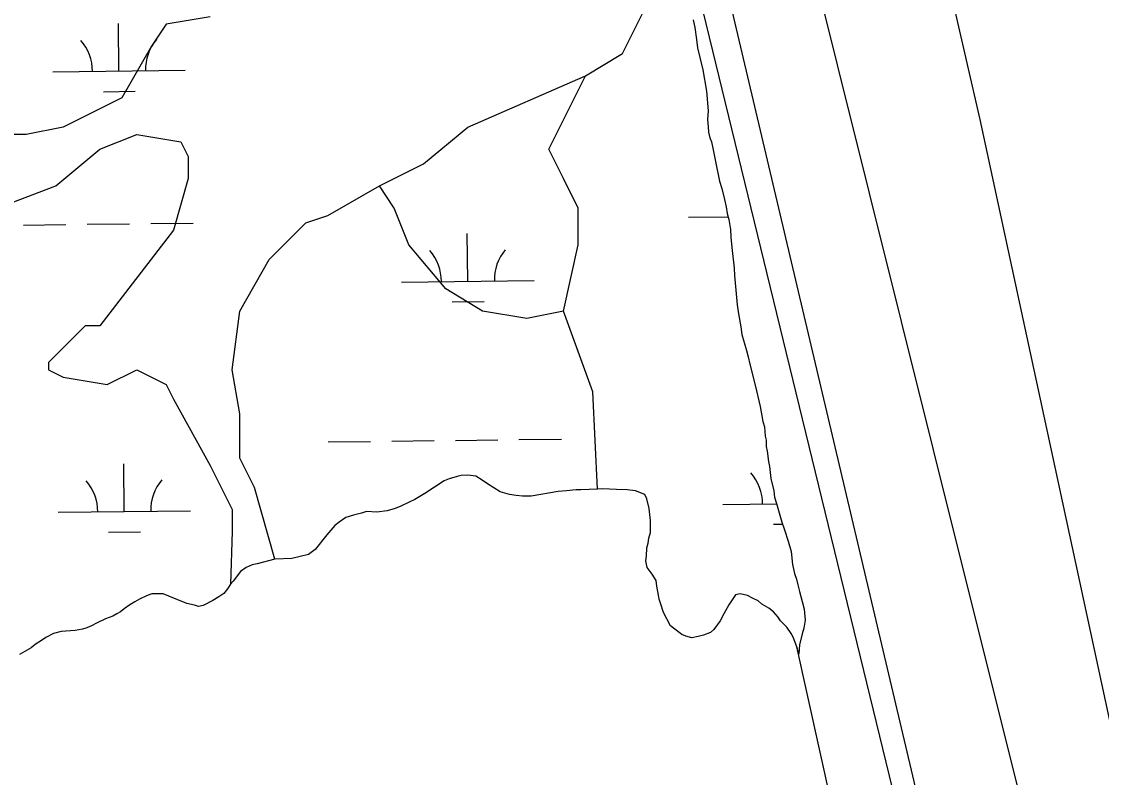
# Model space of a CAD drawing. Extents: x 3694830 to 3732949, y 415201 to 440970.
# Drawn here: x 3699481 to 3700296, y 425850 to 426421 of the extents above; entities that cross this region are included whole.
import ezdxf

# ---------------------------------------------------------------- set-up
doc = ezdxf.new("R2010")
doc.units = 0
for name, color, linetype in [('V-ROAD-CNTR', 7, 'Continuous'), ('V-TOPO-BNDY', 7, 'Continuous'), ('V-TOPO-SHOR', 7, 'Continuous'), ('V-WETL-SWMP', 7, 'Continuous')]:
    doc.layers.add(name, color=color, linetype=linetype)

msp = doc.modelspace()

# ---------------------------------------------------------------- linework, layer by layer
at = {"layer": 'V-ROAD-CNTR'}
msp.add_lwpolyline([(3701224.36, 423449.9), (3701176.76, 423429.92), (3701134.02, 423416.21), (3701104.71, 423412.42), (3701082.14, 423414.75), (3701065.84, 423419.31), (3701051.52, 423425.79), (3701035.3, 423435.04), (3700964.51, 423491.99), (3700817.21, 423613.41), (3700736.51, 423683.4), (3700706.22, 423713.93), (3700678.01, 423752.23), (3700648.95, 423809.27), (3700632.96, 423855.55), (3700608.54, 423956.17), (3700549.52, 424225.44), (3700441.57, 424644.49), (3700300.35, 425241.53), (3700245.21, 425462.77), (3699974.84, 426609.45), (3699752.39, 427522.14), (3699537.91, 428398.82)], dxfattribs=at)
at = {"layer": 'V-TOPO-BNDY'}
msp.add_line((3701404.15, 420644.31), (3699327.41, 429171.76), dxfattribs=at)
at = {"layer": 'V-TOPO-SHOR'}
for p, q in [((3699799.8, 426073.68), (3699785.22, 426064.17)), ((3699803.73, 426075.17), (3699799.8, 426073.68)), ((3699809.61, 426077.02), (3699803.73, 426075.17)), ((3699812.74, 426077.75), (3699809.61, 426077.02)), ((3699817.81, 426078.05), (3699812.74, 426077.75)), ((3699823.65, 426077.17), (3699817.81, 426078.05)), ((3699828.67, 426074.36), (3699823.65, 426077.17)), ((3699832.52, 426071.56), (3699828.67, 426074.36)), ((3699842.17, 426065.55), (3699832.52, 426071.56)), ((3699849.15, 426063.48), (3699842.17, 426065.55)), ((3699885.84, 426065.59), (3699865.51, 426062.04)), ((3699892.09, 426066.27), (3699885.84, 426065.59)), ((3699899.51, 426066.92), (3699892.09, 426066.27)), ((3699903.02, 426066.86), (3699899.51, 426066.92)), ((3699915.51, 426067.43), (3699903.02, 426066.86)), ((3699919.41, 426067.76), (3699915.51, 426067.43)), ((3699929.93, 426067.19), (3699919.41, 426067.76)), ((3699938.12, 426067.05), (3699929.93, 426067.19)), ((3699944.34, 426066.17), (3699938.12, 426067.05)), ((3699951.31, 426063.32), (3699944.34, 426066.17)), ((3699773.41, 426057.74), (3699767.12, 426054.73)), ((3699777.73, 426059.62), (3699773.41, 426057.74)), ((3699785.22, 426064.17), (3699777.73, 426059.62)), ((3699854.21, 426062.62), (3699849.15, 426063.48)), ((3699858.88, 426062.15), (3699854.21, 426062.62)), ((3699865.51, 426062.04), (3699858.88, 426062.15)), ((3699952.82, 426060.17), (3699951.31, 426063.32)), ((3699954.64, 426052.74), (3699952.82, 426060.17)), ((3699737.39, 426049.38), (3699731.52, 426047.92)), ((3699741.31, 426050.49), (3699737.39, 426049.38)), ((3699749.1, 426049.97), (3699741.31, 426050.49)), ((3699756.92, 426051), (3699749.1, 426049.97)), ((3699762.8, 426052.85), (3699756.92, 426051)), ((3699767.12, 426054.73), (3699762.8, 426052.85)), ((3699955.66, 426043.75), (3699954.64, 426052.74)), ((3699720.51, 426042.65), (3699717.35, 426039.97)), ((3699725.64, 426046.07), (3699720.51, 426042.65)), ((3699731.52, 426047.92), (3699725.64, 426046.07)), ((3699955.51, 426034.78), (3699955.66, 426043.75)), ((3699711.38, 426033.06), (3699702.62, 426021.9)), ((3699717.35, 426039.97), (3699711.38, 426033.06)), ((3699954.27, 426030.52), (3699955.51, 426034.78)), ((3699952.97, 426023.13), (3699953.81, 426026.62)), ((3699953.81, 426026.62), (3699954.27, 426030.52)), ((3699697.48, 426018.08), (3699684.95, 426015.17)), ((3699702.62, 426021.9), (3699697.48, 426018.08)), ((3699952.03, 426013.4), (3699952.48, 426016.9)), ((3699952.48, 426016.9), (3699952.97, 426023.13)), ((3699650.53, 426008.35), (3699646.18, 426005.3)), ((3699654.85, 426010.22), (3699650.53, 426008.35)), ((3699658.76, 426010.94), (3699654.85, 426010.22)), ((3699672.08, 426014.61), (3699658.76, 426010.94)), ((3699684.95, 426015.17), (3699672.08, 426014.61)), ((3699953.11, 426008.31), (3699952.03, 426013.4)), ((3699956.93, 426003.18), (3699953.11, 426008.31)), ((3699646.18, 426005.3), (3699640.6, 425997.99)), ((3699959.97, 425998.44), (3699956.93, 426003.18)), ((3699636.22, 425992.21), (3699633.43, 425988.75)), ((3699638.61, 425995.68), (3699636.22, 425992.21)), ((3699640.6, 425997.99), (3699638.61, 425995.68)), ((3699960.28, 425994.15), (3699959.97, 425998.44)), ((3699961.73, 425987.5), (3699960.28, 425994.15)), ((3699569.79, 425984.36), (3699566.25, 425982.47)), ((3699575.3, 425987), (3699569.79, 425984.36)), ((3699579.22, 425988.49), (3699575.3, 425987)), ((3699587.8, 425988.35), (3699579.22, 425988.49)), ((3699592.06, 425986.72), (3699587.8, 425988.35)), ((3699605.61, 425981.03), (3699592.06, 425986.72)), ((3699629.87, 425986.08), (3699625.15, 425983.43)), ((3699633.43, 425988.75), (3699629.87, 425986.08)), ((3699962.07, 425984.37), (3699961.73, 425987.5)), ((3699963.18, 425981.23), (3699962.07, 425984.37)), ((3700019.83, 425987.69), (3700014.63, 425979.97)), ((3700023.36, 425988.41), (3700019.83, 425987.69)), ((3700028.79, 425987.14), (3700023.36, 425988.41)), ((3700032.66, 425985.13), (3700028.79, 425987.14)), ((3700036.91, 425983.11), (3700032.66, 425985.13)), ((3699558.36, 425977.15), (3699555.6, 425974.86)), ((3699562.71, 425980.19), (3699558.36, 425977.15)), ((3699566.25, 425982.47), (3699562.71, 425980.19)), ((3699611.44, 425979.76), (3699605.61, 425981.03)), ((3699614.54, 425978.93), (3699611.44, 425979.76)), ((3699618.07, 425979.65), (3699614.54, 425978.93)), ((3699625.15, 425983.43), (3699618.07, 425979.65)), ((3699965.4, 425974.18), (3699963.18, 425981.23)), ((3700014.63, 425979.97), (3700011.01, 425973.41)), ((3700039.6, 425980.72), (3700036.91, 425983.11)), ((3700045.01, 425977.51), (3700039.6, 425980.72)), ((3700048.47, 425974.72), (3700045.01, 425977.51)), ((3699544.2, 425969.59), (3699537.51, 425966.19)), ((3699549.69, 425971.45), (3699544.2, 425969.59)), ((3699552.84, 425973.34), (3699549.69, 425971.45)), ((3699555.6, 425974.86), (3699552.84, 425973.34)), ((3699970.7, 425964.34), (3699965.4, 425974.18)), ((3700008.19, 425968), (3700003.4, 425961.45)), ((3700011.01, 425973.41), (3700008.19, 425968)), ((3700051.91, 425970.77), (3700048.47, 425974.72)), ((3700053.82, 425968.01), (3700051.91, 425970.77)), ((3700058.41, 425963.25), (3700053.82, 425968.01)), ((3699510.89, 425960.01), (3699505.02, 425958.55)), ((3699521.43, 425960.62), (3699510.89, 425960.01)), ((3699526.91, 425961.69), (3699521.43, 425960.62)), ((3699530.05, 425962.81), (3699526.91, 425961.69)), ((3699533.58, 425964.31), (3699530.05, 425962.81)), ((3699537.51, 425966.19), (3699533.58, 425964.31)), ((3699973, 425962.35), (3699970.7, 425964.34)), ((3699979.16, 425957.57), (3699973, 425962.35)), ((3700003.4, 425961.45), (3700001.02, 425959.15)), ((3700061.84, 425958.51), (3700058.41, 425963.25)), ((3699496.75, 425953.62), (3699491.23, 425950.21)), ((3699499.12, 425955.53), (3699496.75, 425953.62)), ((3699505.02, 425958.55), (3699499.12, 425955.53)), ((3699982.26, 425956.35), (3699979.16, 425957.57)), ((3699986.92, 425955.1), (3699982.26, 425956.35)), ((3699991.62, 425956.19), (3699986.92, 425955.1)), ((3699995.53, 425957.29), (3699991.62, 425956.19)), ((3700001.02, 425959.15), (3699995.53, 425957.29)), ((3700063.36, 425955.76), (3700061.84, 425958.51)), ((3700065.96, 425948.3), (3700063.36, 425955.76)), ((3699488.07, 425947.53), (3699479.4, 425942.61)), ((3699491.23, 425950.21), (3699488.07, 425947.53)), ((3700187.74, 425400.21), (3700065.96, 425948.3))]:
    msp.add_line(p, q, dxfattribs=at)
for points in [[(3699662.97, 428191.97), (3699844.57, 427429.89), (3700000.23, 426774.82), (3700168.87, 426097.05), (3700246.7, 425785.73), (3700366.68, 425305.78), (3700395.87, 425179.31)], [(3700551.53, 424848.53), (3700418.57, 425377.12), (3700314.8, 425834.37), (3700204.54, 426346.75), (3700081.31, 426881.83), (3699925.65, 427488.26), (3699815.39, 427948.75)], [(3699623.31, 426424.19), (3699589.98, 426418.64), (3699578.87, 426401.97), (3699556.66, 426363.09), (3699512.22, 426340.87), (3699484.45, 426335.32), (3699473.34, 426335.32)], [(3699672.08, 426014.61), (3699656.64, 426068.7), (3699645.53, 426090.92), (3699645.53, 426124.25), (3699639.97, 426157.58), (3699645.53, 426202.01), (3699667.75, 426240.89), (3699695.52, 426268.66), (3699712.18, 426274.22), (3699751.06, 426296.44), (3699784.39, 426313.1), (3699817.72, 426340.87), (3699906.59, 426379.75), (3699934.36, 426396.42), (3699951.02, 426429.74)], [(3699915.51, 426067.43), (3699912.14, 426140.91), (3699889.92, 426202.01), (3699901.03, 426252), (3699901.03, 426279.77), (3699889.92, 426301.99), (3699878.81, 426324.21), (3699906.59, 426379.75)], [(3699462.23, 426279.77), (3699506.67, 426296.44), (3699539.99, 426324.21), (3699567.77, 426335.32), (3699601.09, 426329.76), (3699606.65, 426318.66), (3699606.65, 426301.99), (3699595.54, 426263.11), (3699539.99, 426190.9), (3699528.88, 426190.9), (3699517.78, 426179.79), (3699501.11, 426163.13), (3699501.11, 426157.58), (3699512.22, 426152.02), (3699545.55, 426146.47), (3699567.77, 426157.58), (3699589.98, 426146.47), (3699595.54, 426135.36), (3699623.31, 426085.37), (3699639.97, 426052.04), (3699639.97, 426035.38), (3699638.61, 425995.68)], [(3699889.92, 426202.01), (3699862.15, 426196.46), (3699828.82, 426202.01), (3699801.05, 426218.67), (3699773.28, 426252), (3699762.17, 426279.77), (3699751.06, 426296.44)]]:
    msp.add_lwpolyline(points, dxfattribs=at)
at = {"layer": 'V-WETL-SWMP'}
for p, q in [((3699554.42, 426383.22), (3699553.99, 426419.22)), ((3699987.93, 426421.99), (3699989, 426416.12)), ((3699989, 426416.12), (3699990.41, 426407.13)), ((3699990.41, 426407.13), (3699991.08, 426400.88)), ((3699991.08, 426400.88), (3699995.09, 426384.04)), ((3699504.42, 426382.62), (3699604.42, 426383.81)), ((3699995.09, 426384.04), (3699997.94, 426368.01)), ((3699542.61, 426367.65), (3699566.6, 426367.93)), ((3699997.94, 426368.01), (3699999.25, 426353.17)), ((3699999.25, 426353.17), (3699998.74, 426346.55)), ((3699998.74, 426346.55), (3699999.04, 426341.09)), ((3699999.04, 426341.09), (3699999.37, 426337.18)), ((3699999.37, 426337.18), (3700000.46, 426332.87)), ((3700000.46, 426332.87), (3700001.58, 426329.73)), ((3700001.58, 426329.73), (3700003.04, 426323.86)), ((3700003.04, 426323.86), (3700005.19, 426312.52)), ((3700005.19, 426312.52), (3700007.71, 426300)), ((3700007.71, 426300), (3700009.56, 426294.51)), ((3700009.56, 426294.51), (3700011.37, 426286.29)), ((3700011.37, 426286.29), (3700012.84, 426280.8)), ((3700012.84, 426280.8), (3700013.54, 426275.72)), ((3699984.27, 426272.91), (3700014.11, 426273.26)), ((3700013.54, 426275.72), (3700014.63, 426271.02)), ((3700014.63, 426271.02), (3700016.06, 426263.59)), ((3699482.39, 426266.92), (3699514.39, 426267.3)), ((3699530.39, 426267.49), (3699562.39, 426267.87)), ((3699578.39, 426268.06), (3699610.39, 426268.45)), ((3700016.06, 426263.59), (3700016.35, 426257.74)), ((3699817.77, 426224.49), (3699817.34, 426260.48)), ((3700016.35, 426257.74), (3700017, 426249.93)), ((3700017, 426249.93), (3700018.68, 426234.3)), ((3700018.68, 426234.3), (3700018.98, 426228.84)), ((3700018.98, 426228.84), (3700020.95, 426206.58)), ((3699767.77, 426223.89), (3699867.77, 426225.08)), ((3699805.95, 426208.91), (3699829.95, 426209.2)), ((3700020.95, 426206.58), (3700022, 426199.93)), ((3700022, 426199.93), (3700023.79, 426190.15)), ((3700023.79, 426190.15), (3700024.47, 426184.29)), ((3700024.47, 426184.29), (3700028.16, 426172.14)), ((3700028.16, 426172.14), (3700029.25, 426167.44)), ((3700029.25, 426167.44), (3700030.72, 426161.96)), ((3700030.72, 426161.96), (3700034.74, 426145.91)), ((3700034.74, 426145.91), (3700038.37, 426129.86)), ((3700038.37, 426129.86), (3700040.52, 426118.51)), ((3700040.52, 426118.51), (3700041.62, 426114.6)), ((3700041.62, 426114.6), (3700042.28, 426107.57)), ((3700042.28, 426107.57), (3700043.01, 426104.43)), ((3699712.36, 426103.15), (3699744.36, 426103.53)), ((3699760.36, 426103.72), (3699792.36, 426104.1)), ((3699808.36, 426104.29), (3699840.36, 426104.68)), ((3699856.35, 426104.87), (3699888.35, 426105.25)), ((3700043.01, 426104.43), (3700042.93, 426099.76)), ((3700042.93, 426099.76), (3700043.65, 426096.23)), ((3700043.65, 426096.23), (3700044.69, 426088.42)), ((3699558.39, 426050.57), (3699557.96, 426086.56)), ((3700044.69, 426088.42), (3700045.4, 426084.51)), ((3700045.4, 426084.51), (3700046.42, 426075.52)), ((3699799.8, 426073.68), (3699785.22, 426064.17)), ((3699803.73, 426075.17), (3699799.8, 426073.68)), ((3699809.61, 426077.02), (3699803.73, 426075.17)), ((3699812.74, 426077.75), (3699809.61, 426077.02)), ((3699817.81, 426078.05), (3699812.74, 426077.75)), ((3699823.65, 426077.17), (3699817.81, 426078.05)), ((3699828.67, 426074.36), (3699823.65, 426077.17)), ((3699832.52, 426071.56), (3699828.67, 426074.36)), ((3700046.42, 426075.52), (3700048.6, 426066.13)), ((3699842.17, 426065.55), (3699832.52, 426071.56)), ((3699849.15, 426063.48), (3699842.17, 426065.55)), ((3699885.84, 426065.59), (3699865.51, 426062.04)), ((3699892.09, 426066.27), (3699885.84, 426065.59)), ((3699899.51, 426066.92), (3699892.09, 426066.27)), ((3699903.02, 426066.86), (3699899.51, 426066.92)), ((3699915.51, 426067.43), (3699903.02, 426066.86)), ((3699919.41, 426067.76), (3699915.51, 426067.43)), ((3699929.93, 426067.19), (3699919.41, 426067.76)), ((3699938.12, 426067.05), (3699929.93, 426067.19)), ((3699944.34, 426066.17), (3699938.12, 426067.05)), ((3699951.31, 426063.32), (3699944.34, 426066.17)), ((3700048.6, 426066.13), (3700049.3, 426061.43)), ((3699773.41, 426057.74), (3699767.12, 426054.73)), ((3699777.73, 426059.62), (3699773.41, 426057.74)), ((3699785.22, 426064.17), (3699777.73, 426059.62)), ((3699854.21, 426062.62), (3699849.15, 426063.48)), ((3699858.88, 426062.15), (3699854.21, 426062.62)), ((3699865.51, 426062.04), (3699858.88, 426062.15)), ((3699952.82, 426060.17), (3699951.31, 426063.32)), ((3699954.64, 426052.74), (3699952.82, 426060.17)), ((3700049.3, 426061.43), (3700050.78, 426056.73)), ((3699508.39, 426049.97), (3699608.39, 426051.16)), ((3699737.39, 426049.38), (3699731.52, 426047.92)), ((3699741.31, 426050.49), (3699737.39, 426049.38)), ((3699749.1, 426049.97), (3699741.31, 426050.49)), ((3699756.92, 426051), (3699749.1, 426049.97)), ((3699762.8, 426052.85), (3699756.92, 426051)), ((3699767.12, 426054.73), (3699762.8, 426052.85)), ((3699955.66, 426043.75), (3699954.64, 426052.74)), ((3700010.26, 426055.96), (3700050.86, 426056.44)), ((3700050.78, 426056.73), (3700052.25, 426051.25)), ((3700052.25, 426051.25), (3700054.83, 426042.62)), ((3699720.51, 426042.65), (3699717.35, 426039.97)), ((3699725.64, 426046.07), (3699720.51, 426042.65)), ((3699731.52, 426047.92), (3699725.64, 426046.07)), ((3699955.51, 426034.78), (3699955.66, 426043.75)), ((3700048.45, 426040.98), (3700055.32, 426041.06)), ((3700054.83, 426042.62), (3700056.68, 426036.74)), ((3699546.57, 426034.99), (3699570.57, 426035.28)), ((3699711.38, 426033.06), (3699702.62, 426021.9)), ((3699717.35, 426039.97), (3699711.38, 426033.06)), ((3699954.27, 426030.52), (3699955.51, 426034.78)), ((3700056.68, 426036.74), (3700059.66, 426028.12)), ((3699952.97, 426023.13), (3699953.81, 426026.62)), ((3699953.81, 426026.62), (3699954.27, 426030.52)), ((3700059.66, 426028.12), (3700061.86, 426020.28)), ((3699697.48, 426018.08), (3699684.95, 426015.17)), ((3699702.62, 426021.9), (3699697.48, 426018.08)), ((3699952.03, 426013.4), (3699952.48, 426016.9)), ((3699952.48, 426016.9), (3699952.97, 426023.13)), ((3700061.86, 426020.28), (3700062.87, 426010.51)), ((3699650.53, 426008.35), (3699646.18, 426005.3)), ((3699654.85, 426010.22), (3699650.53, 426008.35)), ((3699658.76, 426010.94), (3699654.85, 426010.22)), ((3699672.08, 426014.61), (3699658.76, 426010.94)), ((3699684.95, 426015.17), (3699672.08, 426014.61)), ((3699953.11, 426008.31), (3699952.03, 426013.4)), ((3699956.93, 426003.18), (3699953.11, 426008.31)), ((3700062.87, 426010.51), (3700064.32, 426003.86)), ((3699646.18, 426005.3), (3699640.6, 425997.99)), ((3699959.97, 425998.44), (3699956.93, 426003.18)), ((3700064.32, 426003.86), (3700065.8, 425999.55)), ((3699636.22, 425992.21), (3699633.43, 425988.75)), ((3699638.61, 425995.68), (3699636.22, 425992.21)), ((3699640.6, 425997.99), (3699638.61, 425995.68)), ((3699960.28, 425994.15), (3699959.97, 425998.44)), ((3699961.73, 425987.5), (3699960.28, 425994.15)), ((3700065.8, 425999.55), (3700066.9, 425995.24)), ((3700066.9, 425995.24), (3700067.98, 425990.15)), ((3699569.79, 425984.36), (3699566.25, 425982.47)), ((3699575.3, 425987), (3699569.79, 425984.36)), ((3699579.22, 425988.49), (3699575.3, 425987)), ((3699587.8, 425988.35), (3699579.22, 425988.49)), ((3699592.06, 425986.72), (3699587.8, 425988.35)), ((3699605.61, 425981.03), (3699592.06, 425986.72)), ((3699629.87, 425986.08), (3699625.15, 425983.43)), ((3699633.43, 425988.75), (3699629.87, 425986.08)), ((3699962.07, 425984.37), (3699961.73, 425987.5)), ((3699963.18, 425981.23), (3699962.07, 425984.37)), ((3700019.83, 425987.69), (3700014.63, 425979.97)), ((3700023.36, 425988.41), (3700019.83, 425987.69)), ((3700028.79, 425987.14), (3700023.36, 425988.41)), ((3700032.66, 425985.13), (3700028.79, 425987.14)), ((3700036.91, 425983.11), (3700032.66, 425985.13)), ((3700067.98, 425990.15), (3700070.2, 425982.71)), ((3699558.36, 425977.15), (3699555.6, 425974.86)), ((3699562.71, 425980.19), (3699558.36, 425977.15)), ((3699566.25, 425982.47), (3699562.71, 425980.19)), ((3699611.44, 425979.76), (3699605.61, 425981.03)), ((3699614.54, 425978.93), (3699611.44, 425979.76)), ((3699618.07, 425979.65), (3699614.54, 425978.93)), ((3699625.15, 425983.43), (3699618.07, 425979.65)), ((3699965.4, 425974.18), (3699963.18, 425981.23)), ((3700014.63, 425979.97), (3700011.01, 425973.41)), ((3700039.6, 425980.72), (3700036.91, 425983.11)), ((3700045.01, 425977.51), (3700039.6, 425980.72)), ((3700048.47, 425974.72), (3700045.01, 425977.51)), ((3700070.2, 425982.71), (3700071.66, 425976.83)), ((3700071.66, 425976.83), (3700072.3, 425968.63)), ((3699544.2, 425969.59), (3699537.51, 425966.19)), ((3699549.69, 425971.45), (3699544.2, 425969.59)), ((3699552.84, 425973.34), (3699549.69, 425971.45)), ((3699555.6, 425974.86), (3699552.84, 425973.34)), ((3699970.7, 425964.34), (3699965.4, 425974.18)), ((3700008.19, 425968), (3700003.4, 425961.45)), ((3700011.01, 425973.41), (3700008.19, 425968)), ((3700051.91, 425970.77), (3700048.47, 425974.72)), ((3700053.82, 425968.01), (3700051.91, 425970.77)), ((3700058.41, 425963.25), (3700053.82, 425968.01)), ((3700072.3, 425968.63), (3700071.42, 425962.41)), ((3699510.89, 425960.01), (3699505.02, 425958.55)), ((3699521.43, 425960.62), (3699510.89, 425960.01)), ((3699526.91, 425961.69), (3699521.43, 425960.62)), ((3699530.05, 425962.81), (3699526.91, 425961.69)), ((3699533.58, 425964.31), (3699530.05, 425962.81)), ((3699537.51, 425966.19), (3699533.58, 425964.31)), ((3699973, 425962.35), (3699970.7, 425964.34)), ((3699979.16, 425957.57), (3699973, 425962.35)), ((3700003.4, 425961.45), (3700001.02, 425959.15)), ((3700061.84, 425958.51), (3700058.41, 425963.25)), ((3700071.42, 425962.41), (3700070.17, 425958.14)), ((3699496.75, 425953.62), (3699491.23, 425950.21)), ((3699499.12, 425955.53), (3699496.75, 425953.62)), ((3699505.02, 425958.55), (3699499.12, 425955.53)), ((3699982.26, 425956.35), (3699979.16, 425957.57)), ((3699986.92, 425955.1), (3699982.26, 425956.35)), ((3699991.62, 425956.19), (3699986.92, 425955.1)), ((3699995.53, 425957.29), (3699991.62, 425956.19)), ((3700001.02, 425959.15), (3699995.53, 425957.29)), ((3700063.36, 425955.76), (3700061.84, 425958.51)), ((3700065.96, 425948.3), (3700063.36, 425955.76)), ((3700070.17, 425958.14), (3700068.09, 425949.99)), ((3699488.07, 425947.53), (3699479.4, 425942.61)), ((3699491.23, 425950.21), (3699488.07, 425947.53)), ((3700067.51, 425942.82), (3700065.96, 425948.3)), ((3700068.09, 425949.99), (3700067.51, 425942.82))]:
    msp.add_line(p, q, dxfattribs=at)
for centre, start, end in [((3699499.18, 426383.03), 359.91153, 41.45519), ((3699609.65, 426384.35), 139.91153, 181.45518), ((3699762.52, 426224.3), 359.91153, 41.45519), ((3699873, 426225.62), 139.91153, 181.45518), ((3699503.14, 426050.38), 359.91153, 41.45519), ((3699613.62, 426051.7), 139.91153, 181.45518), ((3700005.02, 426056.37), 359.91153, 41.45519)]:
    msp.add_arc(centre, 35.25, start, end, dxfattribs=at)

doc.saveas('drawing.dxf')
